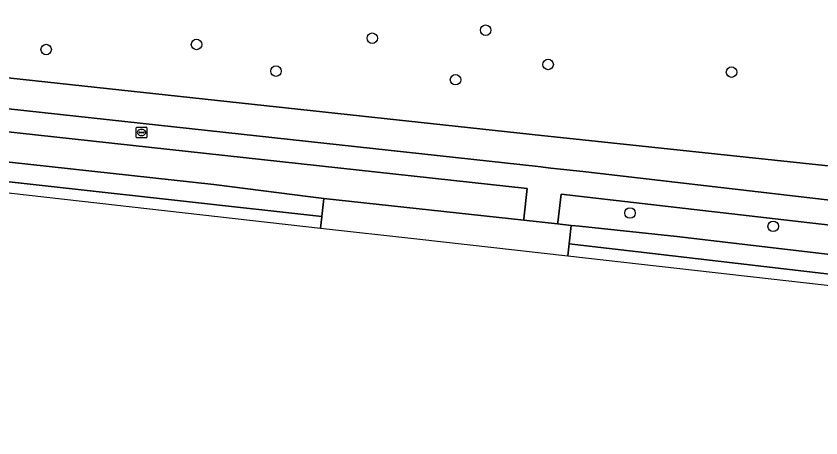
# Model space of a CAD drawing. Extents: x 162510 to 163918, y 388494 to 389774.
# Drawn here: x 162697.1 to 162772.2, y 388555 to 388594.4 of the extents above; entities that cross this region are included whole.
import ezdxf

# ---------------------------------------------------------------- set-up
doc = ezdxf.new("R2010")
doc.units = 0
for name, color, linetype in [('IMGEO_Berm_groen', 7, 'Continuous'), ('IMGEO_Boom', 7, 'Continuous'), ('IMGEO_Groenvoorziening', 7, 'Continuous'), ('IMGEO_Hek', 7, 'Continuous'), ('IMGEO_Rijbaan_lokaal_gesloten', 7, 'Continuous'), ('IMGEO_Rioolput', 7, 'Continuous'), ('IMGEO_Voetpad_open', 7, 'Continuous')]:
    doc.layers.add(name, color=color, linetype=linetype)

msp = doc.modelspace()

# ---------------------------------------------------------------- linework, layer by layer
at = {"layer": 'IMGEO_Berm_groen'}
msp.add_lwpolyline([(162633.233, 388592.567), (162745.814, 388580.312), (162746.972, 388580.185), (162748.186, 388580.053), (162750.237, 388579.83), (162805.97, 388573.351), (162806.306, 388576.85), (162747.305, 388583.092), (162746.119, 388583.217), (162623.458, 388596.502)], dxfattribs=at)
msp.add_lwpolyline([(162677.794, 388585.581), (162677.547, 388582.806), (162688.757, 388581.58), (162715.548, 388578.634), (162724.561, 388577.486), (162725.809, 388577.355), (162744.451, 388575.317), (162744.466, 388575.454), (162744.78, 388578.273)], close=True, dxfattribs=at)
at = {"layer": 'IMGEO_Boom'}
for centre in [(162740.902, 388593.044), (162730.324, 388592.301), (162713.933, 388591.716), (162699.902, 388591.238), (162721.344, 388589.223), (162746.731, 388589.849), (162763.843, 388589.133), (162738.092, 388588.423), (162754.37, 388575.984), (162767.727, 388574.742)]:
    msp.add_circle(centre, 0.489, dxfattribs=at)
at = {"layer": 'IMGEO_Groenvoorziening'}
msp.add_lwpolyline([(162623.458, 388596.502), (162746.119, 388583.217), (162747.305, 388583.092), (162806.306, 388576.85)], dxfattribs=at)
msp.add_lwpolyline([(162747.954, 388577.747), (162747.625, 388575.086), (162747.609, 388574.972), (162748.883, 388574.833), (162749.648, 388574.764), (162758.743, 388573.783), (162789.186, 388570.216), (162798.028, 388569.18), (162812.668, 388567.464), (162812.808, 388568.684), (162812.989, 388570.255)], close=True, dxfattribs=at)
at = {"layer": 'IMGEO_Hek'}
for points in [[(162623.458, 388596.502), (162746.119, 388583.217)], [(162746.119, 388583.217), (162747.305, 388583.092)], [(162747.305, 388583.092), (162806.306, 388576.85)]]:
    msp.add_lwpolyline(points, dxfattribs=at)
at = {"layer": 'IMGEO_Rijbaan_lokaal_gesloten'}
for points in [[(162688.757, 388581.58), (162677.547, 388582.806), (162675.371, 388583.041), (162657.103, 388585.042), (162648.863, 388585.956), (162648.669, 388584.125), (162675.172, 388581.222), (162682.759, 388580.394), (162688.557, 388579.761), (162725.611, 388575.673), (162725.809, 388577.355), (162724.561, 388577.486), (162715.548, 388578.634)], [(162725.483, 388574.587), (162725.605, 388575.621), (162725.611, 388575.673), (162688.557, 388579.761), (162682.759, 388580.394), (162675.172, 388581.222), (162648.669, 388584.125), (162648.58, 388583.286)], [(162758.743, 388573.783), (162749.648, 388574.764), (162748.883, 388574.833), (162748.696, 388573.118), (162756.476, 388572.206), (162788.973, 388568.398), (162815.797, 388565.297), (162821.563, 388564.63), (162870.7, 388559.148), (162898.774, 388556.016), (162898.977, 388557.835), (162821.766, 388566.449), (162812.668, 388567.464), (162798.028, 388569.18), (162789.186, 388570.216)], [(162898.661, 388555), (162898.774, 388556.016), (162870.7, 388559.148), (162821.563, 388564.63), (162815.797, 388565.297), (162788.973, 388568.398), (162756.476, 388572.206), (162748.696, 388573.118), (162748.571, 388571.976)]]:
    msp.add_lwpolyline(points, close=True, dxfattribs=at)
msp.add_lwpolyline([(162748.571, 388571.976), (162748.696, 388573.118), (162748.883, 388574.833), (162747.609, 388574.972), (162744.451, 388575.317), (162725.809, 388577.355), (162725.611, 388575.673), (162725.605, 388575.621), (162725.483, 388574.587), (162734.477, 388573.57), (162748.571, 388571.976)], dxfattribs=at)
at = {"layer": 'IMGEO_Rioolput'}
for p, q in [((162708.301, 388583.076), (162708.301, 388583.928)), ((162708.376, 388584.002), (162709.228, 388584.002)), ((162708.789, 388583.782), (162708.814, 388583.782)), ((162709.302, 388583.928), (162709.302, 388583.076)), ((162709.228, 388583.002), (162708.376, 388583.002)), ((162708.56, 388583.496), (162708.56, 388583.508)), ((162708.998, 388583.459), (162708.6, 388583.459)), ((162708.603, 388583.545), (162709.001, 388583.545)), ((162708.812, 388583.222), (162708.787, 388583.222)), ((162709.044, 388583.508), (162709.044, 388583.496))]:
    msp.add_line(p, q, dxfattribs=at)
for points in [[(162708.301, 388583.076), (162708.301, 388583.928)], [(162708.376, 388584.002), (162709.228, 388584.002)], [(162709.302, 388583.928), (162709.302, 388583.076)], [(162709.228, 388583.002), (162708.376, 388583.002)]]:
    msp.add_lwpolyline(points, dxfattribs=at)
for centre, radius, start, end in [((162708.378, 388583.926), 0.0765, 91.55205, 178.44795), ((162708.378, 388583.926), 0.0765, 91.55205, 178.44795), ((162709.226, 388583.926), 0.0765, 1.55205, 88.44795), ((162709.226, 388583.926), 0.0765, 1.55205, 88.44795), ((162708.378, 388583.078), 0.0765, 181.55205, 268.44795), ((162708.378, 388583.078), 0.0765, 181.55205, 268.44795), ((162708.6, 388583.505), 0.0403, 85.87752, 175.75265), ((162708.597, 388583.495), 0.0366, 178.93798, 274.71019), ((162709.001, 388583.502), 0.043, 264.86636, 352.45326), ((162709.005, 388583.507), 0.0386, 1.73085, 96.63898), ((162709.226, 388583.078), 0.0765, 271.55205, 358.44795), ((162709.226, 388583.078), 0.0765, 271.55205, 358.44795)]:
    msp.add_arc(centre, radius, start, end, dxfattribs=at)
for centre, major_axis, ratio, start_param, end_param in [((162708.788, 388583.502), (-0.387, 0.002), 0.722429, 4.712389, 7.853982), ((162708.813, 388583.502), (-0.39, 0.002), 0.717154, 1.570796, 4.712389)]:
    msp.add_ellipse(centre, major_axis=major_axis, ratio=ratio, start_param=start_param, end_param=end_param, dxfattribs=at)
at = {"layer": 'IMGEO_Voetpad_open'}
for points in [[(162946.309, 388557.571), (162893.509, 388563.503), (162879.625, 388565.062), (162825.268, 388571.169), (162820.299, 388571.727), (162815.081, 388572.314), (162810.36, 388572.845), (162808.314, 388573.078), (162805.97, 388573.351), (162750.237, 388579.83), (162748.186, 388580.053), (162746.972, 388580.185), (162745.814, 388580.312), (162633.233, 388592.567)], [(162677.794, 388585.581), (162744.78, 388578.273), (162744.466, 388575.454), (162744.451, 388575.317), (162747.609, 388574.972), (162747.625, 388575.086), (162747.954, 388577.747), (162812.989, 388570.255), (162812.808, 388568.684), (162821.878, 388567.813), (162822.002, 388569.332), (162901.578, 388560.466), (162901.359, 388557.569), (162904.268, 388557.245)]]:
    msp.add_lwpolyline(points, dxfattribs=at)

doc.saveas('drawing.dxf')
